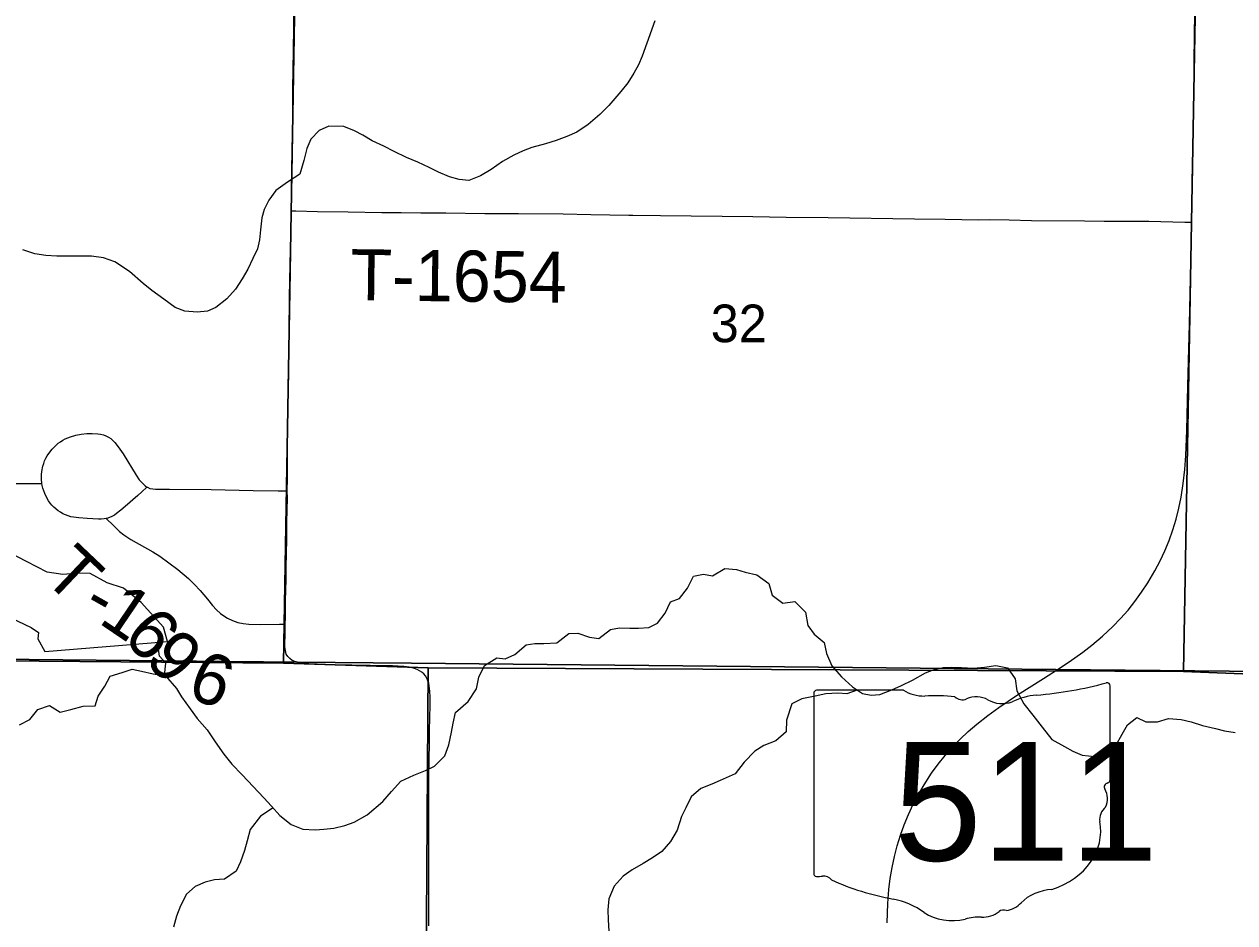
# Model space of a CAD drawing. Extents: x 1874609 to 2204689, y 815661 to 1281160.
# Drawn here: x 2017280 to 2024389, y 1023652 to 1028928 of the extents above; entities that cross this region are included whole.
import ezdxf

# ---------------------------------------------------------------- set-up
doc = ezdxf.new("R2010")
doc.units = 0
for name, color, linetype in [('GM_X_County_Road', 7, 'Continuous'), ('GM_X_Minor_Lake', 7, 'Continuous'), ('GM_X_Minor_River', 7, 'Continuous'), ('GM_X_Section', 7, 'Continuous'), ('GM_X_Section_Text', 7, 'Continuous'), ('GM_X_State_Location', 7, 'Continuous'), ('GM_X_State_Route', 7, 'Continuous'), ('GM_X_State_Shield', 7, 'Continuous'), ('GM_X_Township', 7, 'Continuous'), ('GM_X_Township_Road', 7, 'Continuous'), ('GM_X_Township_Road_Text', 7, 'Continuous')]:
    doc.layers.add(name, color=color, linetype=linetype)

msp = doc.modelspace()

# ---------------------------------------------------------------- linework, layer by layer
at = {"layer": 'GM_X_County_Road'}
for points in [[(2018849.2, 1027833.4), (2018849.6, 1027850.7), (2018850.4, 1027965.5), (2018851.8, 1028063.9), (2018853.4, 1028195), (2018854.9, 1028276.9), (2018856.3, 1028342.4), (2018857.1, 1028407.4), (2018858.2, 1028538.3), (2018859, 1028669.6), (2018860.5, 1028767.9), (2018863.5, 1028915.2), (2018863.2, 1029046.2)], [(2018824.8, 1026187.6), (2018825.1, 1026259.5), (2018825.5, 1026365), (2018825.8, 1026441.1), (2018828.7, 1026627.4), (2018831.3, 1026790.7), (2018832.8, 1026883.1), (2018835.4, 1027119), (2018837.8, 1027326.2), (2018842.1, 1027516.5), (2018843.9, 1027600.8), (2018847.1, 1027739.3), (2018849.2, 1027833.4)], [(2018812.8, 1025406.2), (2018813.4, 1025446.2), (2018814.8, 1025540.8), (2018816.5, 1025606.4), (2018817.5, 1025667.2), (2018818.5, 1025733.2), (2018820, 1025828.9), (2018821.1, 1025896.5), (2018822.8, 1026003.8), (2018825.1, 1026145.6), (2018824.8, 1026187.6)], [(2018838.7, 1025202.9), (2018827.9, 1025215.5), (2018818.4, 1025229.7), (2018814.1, 1025251.4), (2018810.8, 1025274.5), (2018812.1, 1025358.7), (2018812.8, 1025406.2)], [(2019616.9, 1025120.6), (2019614.2, 1025122.7), (2019600.8, 1025131.3), (2019586.6, 1025138.5), (2019571.8, 1025144.5), (2019556.5, 1025149.1), (2019540.8, 1025152.4), (2019508.7, 1025156.5), (2019443.4, 1025160), (2019312.3, 1025162.5), (2019099, 1025166), (2019000.5, 1025169.8), (2018951.1, 1025172.1), (2018918.2, 1025175.7), (2018885.6, 1025181.5), (2018869.2, 1025185.3), (2018853.1, 1025192), (2018838.7, 1025202.9)], [(2019656.7, 1023634.1), (2019656.1, 1023732.4), (2019655.6, 1023830.8), (2019655.2, 1023994.9), (2019655.8, 1024207.7), (2019656.5, 1024388.1), (2019656.6, 1024486.5), (2019658.5, 1024617.7), (2019659.3, 1024699.6), (2019660.4, 1024781.7), (2019663.7, 1024929.1), (2019663.7, 1024978.2), (2019662.4, 1025010.7), (2019658.6, 1025042.7), (2019655.1, 1025058.2), (2019650.8, 1025073.3), (2019644.6, 1025087.9), (2019636.5, 1025101.2), (2019626.3, 1025112.8), (2019616.9, 1025120.6)]]:
    msp.add_lwpolyline(points, dxfattribs=at)
at = {"layer": 'GM_X_Minor_Lake'}
for points in [[(2018120.9, 1025303.3), (2018097.2, 1025387.7), (2017967.4, 1025532.7), (2017863.5, 1025617.4), (2017767.4, 1025647.9), (2017667.3, 1025702.5), (2017601.2, 1025704.8), (2017506.9, 1025697.2), (2017414.8, 1025711.6), (2017292.7, 1025772.4), (2017198.7, 1025822.9)], [(2017121.3, 1025480.2), (2017321.4, 1025385.1), (2017363.4, 1025356.8), (2017359.2, 1025318.7), (2017401.1, 1025244.3)], [(2017401.1, 1025244.3), (2018120.9, 1025303.3)]]:
    msp.add_lwpolyline(points, dxfattribs=at)
at = {"layer": 'GM_X_Minor_River'}
for points in [[(2020983.9, 1028948.6), (2020935.4, 1028816.3), (2020909.1, 1028740.2), (2020886.9, 1028690.1), (2020860.6, 1028640.1), (2020824.4, 1028584), (2020784.1, 1028534), (2020713.7, 1028452), (2020659.4, 1028398), (2020591, 1028340.1), (2020524.7, 1028294.1), (2020466.4, 1028268.3), (2020404.2, 1028246.4), (2020341.9, 1028226.6), (2020261.6, 1028204.8), (2020209.4, 1028184.9), (2020155.2, 1028159), (2020088.9, 1028123.1), (2020022.6, 1028075.2), (2019960.3, 1028037.3), (2019890, 1028011.5), (2019833.9, 1028015.7), (2019777.7, 1028031.9), (2019713.6, 1028060.2), (2019657.6, 1028086.5), (2019591.5, 1028118.8), (2019525.3, 1028145.2), (2019453.2, 1028181.5), (2019391.1, 1028211.8), (2019323, 1028244.2), (2019269, 1028276.4), (2019218.9, 1028302.7), (2019156.8, 1028327), (2019068.5, 1028329.3), (2019012.3, 1028303.4), (2018962, 1028253.4), (2018939.8, 1028199.3), (2018921.5, 1028127.2), (2018899.2, 1028047), (2018826.9, 1028001.1), (2018756.6, 1027951.2), (2018716.3, 1027895.2), (2018688, 1027841.1), (2018675.9, 1027791), (2018667.6, 1027720.8), (2018661.4, 1027662.6), (2018649.3, 1027608.5), (2018623, 1027552.4), (2018592.8, 1027490.3), (2018560.5, 1027432.3), (2018520.2, 1027372.2), (2018469.9, 1027316.2), (2018405.6, 1027264.3), (2018355.3, 1027242.4), (2018295.2, 1027236.6), (2018223, 1027242.8), (2018166.9, 1027265.1), (2018098.8, 1027313.5), (2018028.8, 1027363.9), (2017978.7, 1027406.2), (2017898.7, 1027476.7), (2017812.6, 1027533.2), (2017744.5, 1027557.5), (2017674.3, 1027565.8), (2017471.7, 1027566.5), (2017407.6, 1027570.7), (2017341.4, 1027580.9), (2017271.3, 1027603.3)], [(2017251.2, 1024813.7), (2017313.4, 1024845.5), (2017359.8, 1024903.5), (2017428, 1024927.2), (2017490, 1024888.9), (2017554.2, 1024904.6), (2017626.4, 1024924.4), (2017696.6, 1024926), (2017714.9, 1024982.1), (2017753.2, 1025042.1), (2017785.4, 1025100.2), (2017855.7, 1025121.9), (2017913.9, 1025141.7), (2017968, 1025129.5), (2018036.1, 1025113.1), (2018110.2, 1025102.8), (2018174.1, 1025028.2), (2018204, 1024978), (2018253.8, 1024907.5), (2018295.7, 1024851.2), (2018353.6, 1024784.7), (2018401.5, 1024714.3), (2018451.3, 1024641.9), (2018499.2, 1024583.5), (2018559.1, 1024521), (2018625, 1024452.5), (2018686.9, 1024386.1), (2018732.9, 1024335.7), (2018780.8, 1024281.3), (2018846.7, 1024228.9), (2018916.8, 1024202.5), (2018989, 1024198.2), (2019039.1, 1024202), (2019097.2, 1024207.7), (2019163.5, 1024223.5), (2019217.6, 1024243.3), (2019294, 1024285.1), (2019386.5, 1024364.9), (2019436.8, 1024422.8), (2019491.1, 1024482.8), (2019567.4, 1024518.5), (2019635.7, 1024546.3), (2019689.9, 1024572.2), (2019750.3, 1024632.1), (2019772.6, 1024696.2), (2019788.9, 1024770.3), (2019799.1, 1024824.4), (2019813.3, 1024886.6), (2019887.7, 1024950.4), (2019936.1, 1025026.4), (2019950.4, 1025094.6), (2019982.7, 1025162.6), (2020055.1, 1025208.5), (2020105.1, 1025202.2), (2020161.4, 1025228), (2020227.7, 1025283.9), (2020277.9, 1025291.7), (2020332, 1025291.5), (2020408.2, 1025295.1), (2020478.5, 1025351), (2020530.7, 1025352.8), (2020598.7, 1025328.4), (2020654.8, 1025322.1), (2020723.2, 1025374), (2020775.3, 1025383.8), (2020835.5, 1025381.5), (2020887.6, 1025381.3), (2020947.7, 1025385), (2020997.9, 1025410.9), (2021044.3, 1025470.9), (2021074.6, 1025536.9), (2021128.8, 1025556.7), (2021175.1, 1025616.7), (2021209.4, 1025686.8), (2021269.6, 1025698.5), (2021321.7, 1025688.3), (2021394, 1025732.1), (2021462.2, 1025725.8), (2021514.2, 1025711.5), (2021582.3, 1025695.1), (2021652.3, 1025644.7), (2021672.1, 1025576.4), (2021734.1, 1025528), (2021806.3, 1025537.7), (2021868.2, 1025475.2), (2021881.9, 1025396.9), (2021919.8, 1025346.6), (2021977.8, 1025298.2), (2021991.6, 1025233.9), (2022023.4, 1025161.6), (2022079.3, 1025095.2), (2022143.2, 1025036.7), (2022203.2, 1024998.3), (2022253.3, 1024988.1), (2022305.4, 1024991.8), (2022375.7, 1025019.6), (2022431.9, 1025045.4), (2022496.2, 1025077.2), (2022572.5, 1025119), (2022622.7, 1025138.9)], [(2018103, 1025103.8), (2018110.5, 1025177), (2018074.5, 1025217.2), (2018062.3, 1025298.5)], [(2022622.7, 1025138.9), (2022676.9, 1025150.7), (2022727, 1025152.4), (2022785.1, 1025150.2), (2022855.3, 1025147.9), (2022919.4, 1025153.6), (2022985.6, 1025163.3), (2023053.7, 1025149), (2023099.6, 1025084.6), (2023109.4, 1025014.3), (2023151.2, 1024937.9), (2023203.1, 1024871.5), (2023258.9, 1024801), (2023314.8, 1024728.6), (2023388.8, 1024686.1), (2023438.8, 1024659.8), (2023492.9, 1024635.5), (2023567, 1024629.2), (2023621.2, 1024645), (2023691.5, 1024692.8), (2023727.9, 1024758.8), (2023758.1, 1024814.9), (2023814.4, 1024856.8), (2023866.5, 1024832.4), (2023934.6, 1024832.1), (2024000.8, 1024851.9), (2024075, 1024845.6), (2024133.1, 1024831.3), (2024199.1, 1024810.9), (2024275.3, 1024792.5), (2024329.3, 1024778.2), (2024391.4, 1024769.9)], [(2022172.1, 1025018.2), (2022111, 1024996.7), (2022058.9, 1025001), (2021986.7, 1024995.3), (2021924.5, 1024983.5), (2021846.3, 1024967.8), (2021788.1, 1024938), (2021755.6, 1024841.8), (2021755.4, 1024773.6), (2021693.1, 1024719.7), (2021622.8, 1024692), (2021570.6, 1024660.1), (2021508.2, 1024594.2), (2021455.8, 1024526.2), (2021367.5, 1024486.5), (2021317.3, 1024466.7), (2021253, 1024440.9), (2021196.7, 1024391), (2021164.4, 1024326.9), (2021140.2, 1024276.9), (2021113.8, 1024194.8), (2021075.5, 1024128.7), (2021025.2, 1024070.8), (2020968.9, 1024032.9), (2020914.7, 1023999), (2020850.4, 1023963.2), (2020798.1, 1023925.3), (2020743.8, 1023867.4), (2020713.5, 1023793.3), (2020707.2, 1023727.2), (2020709, 1023669), (2020712.8, 1023602.8)], [(2018741.3, 1024326.2), (2018666.5, 1024277.8), (2018606.1, 1024199.9), (2018589.8, 1024133.7), (2018573.6, 1024075.6), (2018549.3, 1024009.5), (2018525, 1023955.5), (2018456.7, 1023907.7), (2018396.5, 1023903.9), (2018342.4, 1023890.1), (2018284.1, 1023864.3), (2018231.9, 1023820.4), (2018197.5, 1023752.3), (2018173.3, 1023690.3), (2018157, 1023626.2)]]:
    msp.add_lwpolyline(points, dxfattribs=at)
at = {"layer": 'GM_X_Section'}
for points in [[(2018892.4, 1030469.7), (2018801.5, 1025176.8), (2012824.4, 1025226.2), (2012849.2, 1030523)], [(2024181.3, 1030402.7), (2024088.3, 1025127.9), (2019652, 1025148.6), (2018801.5, 1025176.8), (2018892.4, 1030469.7)], [(2029474.2, 1030325.8), (2029401.2, 1025034.9), (2025080.9, 1025087.9), (2024088.3, 1025127.9), (2024181.3, 1030402.7)], [(2012824.4, 1025226.2), (2018801.5, 1025176.8), (2019652, 1025148.6), (2019615.8, 1019513.7), (2012878.4, 1019561.5), (2012885.7, 1019875.7)], [(2019652, 1025148.6), (2024088.3, 1025127.9), (2025080.9, 1025087.9), (2025026.6, 1019497), (2019615.8, 1019513.7)]]:
    msp.add_lwpolyline(points, close=True, dxfattribs=at)
at = {"layer": 'GM_X_State_Route'}
for points in [[(2024120.6, 1027095.9), (2024122.6, 1027166.6), (2024130.4, 1027527.5), (2024135.9, 1027765.8), (2024136.1, 1027773.6), (2024139.6, 1028003.2), (2024145.6, 1028282.1), (2024148.8, 1028511.7), (2024150.4, 1028610.1), (2024151.1, 1028708.5), (2024156.1, 1029150.7), (2024157.2, 1029265.5), (2024158.2, 1029380.3), (2024159.4, 1029478.7), (2024160.5, 1029560.6), (2024162.7, 1029724), (2024163.4, 1029805.8), (2024163.9, 1029887.8), (2024169, 1030166.7), (2024168.3, 1030314.3), (2024170.3, 1030415.8)], [(2022348.1, 1023650.9), (2022352.2, 1023765.5), (2022358.2, 1023847.1), (2022366, 1023912.1), (2022376.8, 1023976.5), (2022390.6, 1024040.4), (2022407.2, 1024103.7), (2022426.4, 1024166.2), (2022448.2, 1024227.9), (2022473.1, 1024288.3), (2022500.4, 1024347.7), (2022530.9, 1024405.5), (2022564.2, 1024461.8), (2022608.9, 1024530.3), (2022647.2, 1024583.3), (2022688, 1024634.3), (2022731.3, 1024683.3), (2022776.7, 1024730.3), (2022824.2, 1024775.3), (2022873.6, 1024818.1), (2022937.9, 1024868.7), (2023004.3, 1024916.5), (2023113.3, 1024989.4), (2023265.2, 1025086.7), (2023347.6, 1025139.5), (2023417.3, 1025184.1), (2023497.6, 1025241.5), (2023549.7, 1025281.6), (2023612.5, 1025334.8), (2023672.5, 1025391), (2023718.6, 1025438.1), (2023762.1, 1025487.5), (2023803.1, 1025539.1), (2023841.7, 1025592.5), (2023877.7, 1025647.6), (2023919.5, 1025718.5), (2023950.4, 1025776.6), (2023978.5, 1025836.2), (2024003.4, 1025897.2), (2024025.5, 1025959.2), (2024044.8, 1026022.2), (2024061.1, 1026086), (2024074.1, 1026150.5), (2024086.9, 1026231.8), (2024095.9, 1026313.6), (2024101.5, 1026395.6), (2024107.2, 1026543.3), (2024112.7, 1026805.8), (2024120.6, 1027095.9)]]:
    msp.add_lwpolyline(points, dxfattribs=at)
at = {"layer": 'GM_X_State_Shield'}
for p, q in [((2023656.6, 1024490.6), (2023656.6, 1025043.3)), ((2021916.4, 1024999), (2021916.4, 1023942.3)), ((2022443.2, 1025017.1), (2021933.5, 1025017.1)), ((2023656.4, 1024490.7), (2023656.6, 1024490.6))]:
    msp.add_line(p, q, dxfattribs=at)
for centre, major_axis, start_param, end_param in [((2023036.7, 1026457.7), (1845.5, 0), 4.814394, 5.042369), ((2023637.3, 1025045.6), (19.4, 0), 6.141152, 7.989035), ((2021936.3, 1025001.2), (20.2, 0), 1.712693, 3.28349), ((2022564.5, 1025139.8), (195.5, 0), 4.042523, 4.731795), ((2022629.4, 1024423.9), (702, 0), 1.404758, 1.657858), ((2022788.7, 1025006.7), (56.4, 0), 3.836095, 5.185415), ((2022871.6, 1024884.6), (117.3, 0), 0.950623, 2.079405), ((2023272.1, 1024694.4), (371.3, 0), 1.699011, 2.107814), ((2023022.9, 1025052.1), (141.1, 0), 4.081561, 5.145723), ((2023652.1, 1024450), (30, 0), 1.883978, 3.671073), ((2023635.9, 1024488.5), (20.7, 0), 5.05454, 6.418171), ((2023461.4, 1024380.1), (180, 0), 5.934695, 6.695948), ((2023726, 1024259.3), (130.9, 0), 2.387724, 3.262537), ((2023140.1, 1024189), (461.6, 0), 5.101752, 6.440018), ((2021936.5, 1023940), (20.3, 0), 3.00124, 4.508301), ((2021939.6, 1024048.1), (155.2, 0), 4.665946, 4.897461), ((2021971.4, 1023881.4), (56, 0), 0.519207, 1.627899), ((2022678, 1024830.7), (1332.7, 0), 4.195997, 4.488961), ((2023334.7, 1023645.7), (252.8, 0), 1.647645, 2.488434), ((2022280.6, 1023467.6), (417, 0), 0.823519, 1.323587), ((2023014.4, 1023839.9), (149.1, 0), 4.937069, 5.64225), ((2022731.6, 1023876.1), (264.6, 0), 4.026481, 4.996735), ((2022903.8, 1023797), (141, 0), 4.691044, 5.507374), ((2023031.4, 1023694.7), (39.7, 0), 1.147584, 2.315152), ((2022884.5, 1023510.8), (217.4, 0), 1.495662, 1.94098)]:
    msp.add_ellipse(centre, major_axis=major_axis, ratio=0.8, start_param=start_param, end_param=end_param, dxfattribs=at)
at = {"layer": 'GM_X_Township'}
for points in [[(2037504.4, 1025002.2), (2030477.9, 1025070.5), (2023338.3, 1025139.8), (2019554.9, 1025176.6), (2018880.2, 1025183.1), (2014559, 1025225.1), (2013359, 1025236.7), (2012830.6, 1025241.9), (2012837.6, 1027645.9), (2012845.9, 1030538.4), (2012859.2, 1032479.4), (2012864.4, 1032937.1), (2012861.2, 1035880.2), (2012896.1, 1039044.8), (2012899.1, 1041173.4), (2012903.7, 1044302.1), (2012910.2, 1048822.6), (2012914.5, 1051827.7), (2012935.3, 1053679.3), (2012924.9, 1056002.2)], [(2013012.1, 995874.2), (2012966.8, 1001159.1), (2012977.9, 1002278.3), (2012961.7, 1005114.1), (2012927.2, 1008777.9), (2012920.4, 1010262.3), (2012905.6, 1014235.6), (2012905.1, 1014538.5), (2012901.8, 1015157.2), (2012859.4, 1019535.5), (2012856.4, 1019843.6), (2012864.5, 1022216.8), (2012842.5, 1023547.9), (2012830.6, 1025241.9), (2013359, 1025236.7), (2014559, 1025225.1), (2018880.2, 1025183.1), (2019554.9, 1025176.6), (2023338.3, 1025139.8), (2030477.9, 1025070.5), (2037504.4, 1025002.2)]]:
    msp.add_lwpolyline(points, dxfattribs=at)
at = {"layer": 'GM_X_Township_Road'}
for points in [[(2018849.2, 1027833.4), (2018875.6, 1027832.5), (2019003.1, 1027828.3), (2019183.2, 1027826.6), (2019379.7, 1027823.6), (2019493.9, 1027823.7), (2019608.2, 1027821.7), (2019755.7, 1027820), (2019985.1, 1027817.2), (2020032.2, 1027817.2)], [(2020032.2, 1027817.2), (2020181.7, 1027817.5), (2020443.9, 1027814.4), (2020607.7, 1027811.9), (2020829.7, 1027807.9)], [(2020829.7, 1027807.9), (2020853.4, 1027807.4), (2021017.2, 1027805.3), (2021197.4, 1027802.8), (2021377.7, 1027800.7), (2021557.9, 1027798.4), (2021754.6, 1027795.5), (2022000.3, 1027793.4), (2022508.2, 1027785.2), (2022688.4, 1027783), (2022786.5, 1027780.9), (2022884.7, 1027780.2), (2022950.2, 1027781.1), (2023064.7, 1027778.9), (2023195.8, 1027776.7), (2023507.1, 1027773.1), (2023621.7, 1027772.1), (2023883.7, 1027771), (2024096.6, 1027766.6), (2024135.9, 1027765.8)], [(2017383.2, 1026232.1), (2017382.5, 1026236), (2017380.8, 1026252.3), (2017380.4, 1026268.7), (2017381.2, 1026285.1), (2017383, 1026301.3), (2017389.3, 1026333.5), (2017394, 1026349.2), (2017399.8, 1026364.4), (2017406.9, 1026379.2), (2017414.9, 1026393.5), (2017423.9, 1026407.1), (2017444.1, 1026433), (2017466.8, 1026456.6), (2017479.2, 1026467.3), (2017492.3, 1026477), (2017506.2, 1026485.8), (2017520.6, 1026493.6), (2017535.5, 1026500.3), (2017550.8, 1026506.1), (2017582.3, 1026515), (2017614.4, 1026521.8), (2017646.9, 1026525.4), (2017679.7, 1026525.9), (2017712.3, 1026523.5), (2017728.5, 1026520.8), (2017744.4, 1026516.8), (2017759.7, 1026511.2), (2017774.3, 1026503.9), (2017787.8, 1026494.7), (2017800.2, 1026484), (2017811.6, 1026472.2), (2017832.1, 1026446.7), (2017859.9, 1026406.1), (2017936.8, 1026280.5), (2017955.6, 1026253.7), (2017977.4, 1026229), (2017989.6, 1026218.1), (2018000.8, 1026210.5), (2018003.1, 1026209), (2018018, 1026202.8), (2018034.1, 1026199.7), (2018050.4, 1026198.6), (2018132.3, 1026197.8), (2018377.9, 1026195.2), (2018623.5, 1026191.1), (2018770.9, 1026188.5), (2018824.8, 1026187.6)], [(2017065.5, 1026230.9), (2017097, 1026230.6), (2017212.1, 1026231.3), (2017343.6, 1026231.9), (2017383.2, 1026232.1)], [(2017760.1, 1026025.5), (2017748.4, 1026023.3), (2017732.1, 1026022.2), (2017715.7, 1026022.4), (2017650.3, 1026025.4), (2017601.4, 1026029.1), (2017569, 1026033.2), (2017553, 1026036.5), (2017537.2, 1026041.1), (2017521.9, 1026046.8), (2017507.2, 1026053.9), (2017493, 1026062.1), (2017479.4, 1026071.2), (2017453.9, 1026091.7), (2017442.2, 1026103.3), (2017431.6, 1026115.8), (2017422.5, 1026129.3), (2017414.5, 1026143.6), (2017400.7, 1026173.3), (2017389.4, 1026204.1), (2017385.4, 1026219.9), (2017383.2, 1026232.1)], [(2018000.8, 1026210.5), (2017970.6, 1026182.9), (2017946.6, 1026161), (2017872.7, 1026096.5), (2017848, 1026075), (2017822.6, 1026054.5), (2017809.1, 1026045.4), (2017794.8, 1026037.5), (2017779.9, 1026030.9), (2017764.4, 1026026.3), (2017760.1, 1026025.5)], [(2017760.1, 1026025.5), (2017803.5, 1025984.3), (2017839.2, 1025950.4), (2017864.9, 1025930.2), (2017906.2, 1025903.4), (2018034.6, 1025830.4), (2018076.2, 1025804.2), (2018129.8, 1025766.3), (2018181.5, 1025725.9), (2018244, 1025672.8), (2018279.7, 1025639), (2018313.3, 1025603), (2018355.3, 1025552.6), (2018386.3, 1025514.4), (2018408.6, 1025490.3), (2018433, 1025468.5), (2018446.1, 1025458.6), (2018474, 1025441.4), (2018503.6, 1025427.2), (2018534.5, 1025416), (2018566.5, 1025409), (2018599.1, 1025405.7), (2018664.7, 1025404.1), (2018779.6, 1025405.7), (2018812.8, 1025406.2)]]:
    msp.add_lwpolyline(points, dxfattribs=at)

# ---------------------------------------------------------------- texts
at = {"layer": 'GM_X_Section_Text'}
msp.add_text('32', height=221, rotation=0.00001, dxfattribs=at).set_placement((2021311.7, 1027061.1))
at = {"layer": 'GM_X_State_Location'}
for s in ['s', 'r']:
    msp.add_text(s, height=1, dxfattribs=at).set_placement((2022766.9, 1024400.4))
msp.add_text('511', height=1, rotation=0.00001, dxfattribs=at).set_placement((2022413.9, 1024327.7))
at = {"layer": 'GM_X_State_Shield'}
msp.add_text('511', height=696.1, dxfattribs=at).set_placement((2022385.9, 1024016.8))
at = {"layer": 'GM_X_Township_Road_Text'}
for s, rotation, p in [('T-1654', 359.29636, (2019193.5, 1027307.9)), ('T', 316.49413, (2017380.4, 1025676.2)), ('-', 330.4931, (2017607.3, 1025474.3)), ('1', 325.84231, (2017709, 1025417)), ('6', 314.60994, (2017850, 1025323.2)), ('9', 314.2677, (2017979.5, 1025192)), ('6', 338.9377, (2018225.1, 1024982.7))]:
    msp.add_text(s, height=300, rotation=rotation, dxfattribs=at).set_placement(p)

doc.saveas('drawing.dxf')
